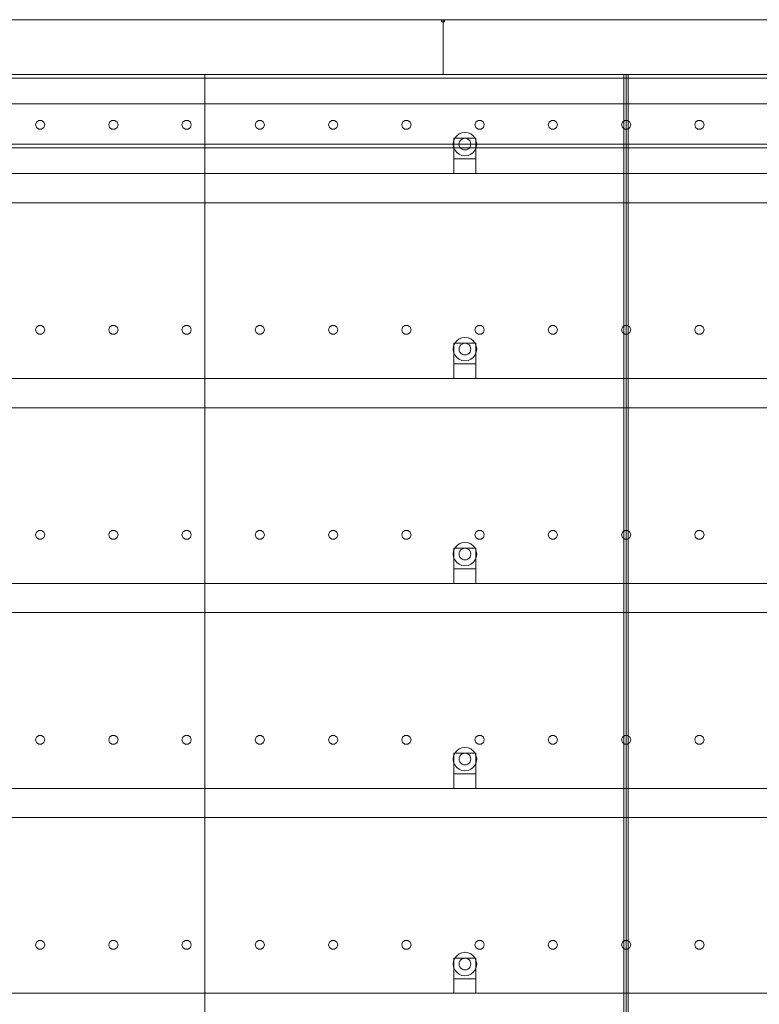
# Model space of a CAD drawing. Header units: millimetres. Extents: x -4738 to 65662, y -68080 to 6847.
# Tile 1017 of 1056: x 46633 to 47643, y 1655 to 3000. Entities that reach past the tile are written whole.
import ezdxf

# ---------------------------------------------------------------- set-up
doc = ezdxf.new("R2010")
doc.units = ezdxf.units.MM
doc.layers.add('lateral_secador', color=7, linetype='Continuous', lineweight=0)

msp = doc.modelspace()

# ---------------------------------------------------------------- linework, layer by layer
at = {"layer": 'lateral_secador'}
for p, q in [((46211.134, 3000), (47211.134, 3000)), ((47209.134, 3000), (47213.134, 3000)), ((47209.134, 3000), (47209.134, 2997)), ((47211.134, 2925), (47211.134, 3000)), ((47211.134, 3000), (48211.134, 3000)), ((47213.134, 2997), (47213.134, 3000)), ((47209.134, 2997), (47213.134, 2997)), ((40461.134, 2925), (60461.134, 2925)), ((40461.134, 2920), (60461.134, 2920)), ((46211.134, 2925), (47211.134, 2925)), ((46461.134, 2925), (46886.134, 2925)), ((46886.134, 0), (46886.134, 2925)), ((46886.134, 2925), (47461.134, 2925)), ((46886.134, 1400), (46886.134, 2925)), ((47211.134, 2925), (48211.134, 2925)), ((47458.134, 2925), (47464.134, 2925)), ((47458.134, 2925), (47458.134, 60)), ((47461.134, 0), (47461.134, 2925)), ((47461.134, 2925), (48461.134, 2925)), ((47464.134, 60), (47464.134, 2925)), ((40461.134, 2885), (60461.134, 2885)), ((46655.997, 2860.082), (46654.784, 2856.35)), ((46654.784, 2856.35), (46655.997, 2852.618)), ((46659.172, 2862.389), (46655.997, 2860.082)), ((46655.997, 2852.618), (46659.172, 2850.311)), ((46663.096, 2862.389), (46659.172, 2862.389)), ((46666.271, 2860.082), (46663.096, 2862.389)), ((46663.096, 2850.311), (46666.271, 2852.618)), ((46667.484, 2856.35), (46666.271, 2860.082)), ((46666.271, 2852.618), (46667.484, 2856.35)), ((46755.997, 2860.082), (46754.784, 2856.35)), ((46754.784, 2856.35), (46755.997, 2852.618)), ((46759.172, 2862.389), (46755.997, 2860.082)), ((46755.997, 2852.618), (46759.172, 2850.311)), ((46763.096, 2862.389), (46759.172, 2862.389)), ((46766.271, 2860.082), (46763.096, 2862.389)), ((46763.096, 2850.311), (46766.271, 2852.618)), ((46767.484, 2856.35), (46766.271, 2860.082)), ((46766.271, 2852.618), (46767.484, 2856.35)), ((46855.997, 2860.082), (46854.784, 2856.35)), ((46854.784, 2856.35), (46855.997, 2852.618)), ((46859.172, 2862.389), (46855.997, 2860.082)), ((46855.997, 2852.618), (46859.172, 2850.311)), ((46863.096, 2862.389), (46859.172, 2862.389)), ((46866.271, 2860.082), (46863.096, 2862.389)), ((46863.096, 2850.311), (46866.271, 2852.618)), ((46867.484, 2856.35), (46866.271, 2860.082)), ((46866.271, 2852.618), (46867.484, 2856.35)), ((46955.997, 2860.082), (46954.784, 2856.35)), ((46954.784, 2856.35), (46955.997, 2852.618)), ((46959.172, 2862.389), (46955.997, 2860.082)), ((46955.997, 2852.618), (46959.172, 2850.311)), ((46963.096, 2862.389), (46959.172, 2862.389)), ((46966.271, 2860.082), (46963.096, 2862.389)), ((46963.096, 2850.311), (46966.271, 2852.618)), ((46967.484, 2856.35), (46966.271, 2860.082)), ((46966.271, 2852.618), (46967.484, 2856.35)), ((47055.997, 2860.082), (47054.784, 2856.35)), ((47054.784, 2856.35), (47055.997, 2852.618)), ((47059.172, 2862.389), (47055.997, 2860.082)), ((47055.997, 2852.618), (47059.172, 2850.311)), ((47063.096, 2862.389), (47059.172, 2862.389)), ((47066.271, 2860.082), (47063.096, 2862.389)), ((47063.096, 2850.311), (47066.271, 2852.618)), ((47067.484, 2856.35), (47066.271, 2860.082)), ((47066.271, 2852.618), (47067.484, 2856.35)), ((47155.997, 2860.082), (47154.784, 2856.35)), ((47154.784, 2856.35), (47155.997, 2852.618)), ((47159.172, 2862.389), (47155.997, 2860.082)), ((47155.997, 2852.618), (47159.172, 2850.311)), ((47163.096, 2862.389), (47159.172, 2862.389)), ((47166.271, 2860.082), (47163.096, 2862.389)), ((47163.096, 2850.311), (47166.271, 2852.618)), ((47167.484, 2856.35), (47166.271, 2860.082)), ((47166.271, 2852.618), (47167.484, 2856.35)), ((47255.997, 2860.082), (47254.784, 2856.35)), ((47254.784, 2856.35), (47255.997, 2852.618)), ((47259.172, 2862.389), (47255.997, 2860.082)), ((47255.997, 2852.618), (47259.172, 2850.311)), ((47263.096, 2862.389), (47259.172, 2862.389)), ((47266.271, 2860.082), (47263.096, 2862.389)), ((47263.096, 2850.311), (47266.271, 2852.618)), ((47267.484, 2856.35), (47266.271, 2860.082)), ((47266.271, 2852.618), (47267.484, 2856.35)), ((47355.997, 2860.082), (47354.784, 2856.35)), ((47354.784, 2856.35), (47355.997, 2852.618)), ((47359.172, 2862.389), (47355.997, 2860.082)), ((47355.997, 2852.618), (47359.172, 2850.311)), ((47363.096, 2862.389), (47359.172, 2862.389)), ((47366.271, 2860.082), (47363.096, 2862.389)), ((47363.096, 2850.311), (47366.271, 2852.618)), ((47367.484, 2856.35), (47366.271, 2860.082)), ((47366.271, 2852.618), (47367.484, 2856.35)), ((47455.997, 2860.082), (47454.784, 2856.35)), ((47454.784, 2856.35), (47455.997, 2852.618)), ((47459.172, 2862.389), (47455.997, 2860.082)), ((47455.997, 2852.618), (47459.172, 2850.311)), ((47463.096, 2862.389), (47459.172, 2862.389)), ((47466.271, 2860.082), (47463.096, 2862.389)), ((47463.096, 2850.311), (47466.271, 2852.618)), ((47467.484, 2856.35), (47466.271, 2860.082)), ((47466.271, 2852.618), (47467.484, 2856.35)), ((47555.997, 2860.082), (47554.784, 2856.35)), ((47554.784, 2856.35), (47555.997, 2852.618)), ((47559.172, 2862.389), (47555.997, 2860.082)), ((47555.997, 2852.618), (47559.172, 2850.311)), ((47563.096, 2862.389), (47559.172, 2862.389)), ((47566.271, 2860.082), (47563.096, 2862.389)), ((47563.096, 2850.311), (47566.271, 2852.618)), ((47567.484, 2856.35), (47566.271, 2860.082)), ((47566.271, 2852.618), (47567.484, 2856.35)), ((46659.172, 2850.311), (46663.096, 2850.311)), ((46759.172, 2850.311), (46763.096, 2850.311)), ((46859.172, 2850.311), (46863.096, 2850.311)), ((46959.172, 2850.311), (46963.096, 2850.311)), ((47059.172, 2850.311), (47063.096, 2850.311)), ((47159.172, 2850.311), (47163.096, 2850.311)), ((47227.277, 2838), (47225.679, 2834.141)), ((47226.134, 2838), (47256.134, 2838)), ((47226.134, 2838), (47226.134, 2810)), ((47229.82, 2841.314), (47227.277, 2838)), ((47233.134, 2843.856), (47229.82, 2841.314)), ((47236.993, 2845.455), (47233.134, 2843.856)), ((47241.134, 2846), (47236.993, 2845.455)), ((47241.134, 2838), (47239.063, 2837.727)), ((47245.275, 2845.455), (47241.134, 2846)), ((47243.204, 2837.727), (47241.134, 2838)), ((47249.134, 2843.856), (47245.275, 2845.455)), ((47252.448, 2841.314), (47249.134, 2843.856)), ((47254.99, 2838), (47252.448, 2841.314)), ((47256.589, 2834.141), (47254.99, 2838)), ((47256.134, 2810), (47256.134, 2838)), ((47259.172, 2850.311), (47263.096, 2850.311)), ((47359.172, 2850.311), (47363.096, 2850.311)), ((47459.172, 2850.311), (47463.096, 2850.311)), ((47559.172, 2850.311), (47563.096, 2850.311)), ((40461.134, 2830), (60461.134, 2830)), ((40461.134, 2825), (60461.134, 2825)), ((47225.679, 2834.141), (47225.134, 2830)), ((47225.134, 2830), (47225.679, 2825.859)), ((47225.679, 2825.859), (47227.277, 2822)), ((47233.406, 2832.071), (47233.134, 2830)), ((47233.134, 2830), (47233.406, 2827.929)), ((47234.206, 2834), (47233.406, 2832.071)), ((47233.406, 2827.929), (47234.206, 2826)), ((47235.477, 2835.657), (47234.206, 2834)), ((47234.206, 2826), (47235.477, 2824.343)), ((47237.134, 2836.928), (47235.477, 2835.657)), ((47239.063, 2837.727), (47237.134, 2836.928)), ((47245.134, 2836.928), (47243.204, 2837.727)), ((47246.791, 2835.657), (47245.134, 2836.928)), ((47248.062, 2834), (47246.791, 2835.657)), ((47246.791, 2824.343), (47248.062, 2826)), ((47248.861, 2832.071), (47248.062, 2834)), ((47248.062, 2826), (47248.861, 2827.929)), ((47249.134, 2830), (47248.861, 2832.071)), ((47248.861, 2827.929), (47249.134, 2830)), ((47254.99, 2822), (47256.589, 2825.859)), ((47257.134, 2830), (47256.589, 2834.141)), ((47256.589, 2825.859), (47257.134, 2830)), ((47227.277, 2822), (47229.82, 2818.686)), ((47229.82, 2818.686), (47233.134, 2816.144)), ((47233.134, 2816.144), (47236.993, 2814.545)), ((47235.477, 2824.343), (47237.134, 2823.072)), ((47236.993, 2814.545), (47241.134, 2814)), ((47237.134, 2823.072), (47239.063, 2822.273)), ((47239.063, 2822.273), (47241.134, 2822)), ((47241.134, 2822), (47243.204, 2822.273)), ((47241.134, 2814), (47245.275, 2814.545)), ((47243.204, 2822.273), (47245.134, 2823.072)), ((47245.134, 2823.072), (47246.791, 2824.343)), ((47245.275, 2814.545), (47249.134, 2816.144)), ((47249.134, 2816.144), (47252.448, 2818.686)), ((47252.448, 2818.686), (47254.99, 2822)), ((47226.134, 2810), (47256.134, 2810)), ((47226.134, 2810), (47226.134, 2790)), ((47256.134, 2790), (47256.134, 2810)), ((40811.134, 2790), (60111.134, 2790)), ((47226.134, 2790), (47256.134, 2790)), ((40811.134, 2750), (60111.134, 2750)), ((46655.997, 2580.082), (46654.784, 2576.35)), ((46654.784, 2576.35), (46655.997, 2572.618)), ((46659.172, 2582.389), (46655.997, 2580.082)), ((46655.997, 2572.618), (46659.172, 2570.311)), ((46663.096, 2582.389), (46659.172, 2582.389)), ((46659.172, 2570.311), (46663.096, 2570.311)), ((46666.271, 2580.082), (46663.096, 2582.389)), ((46663.096, 2570.311), (46666.271, 2572.618)), ((46667.484, 2576.35), (46666.271, 2580.082)), ((46666.271, 2572.618), (46667.484, 2576.35)), ((46755.997, 2580.082), (46754.784, 2576.35)), ((46754.784, 2576.35), (46755.997, 2572.618)), ((46759.172, 2582.389), (46755.997, 2580.082)), ((46755.997, 2572.618), (46759.172, 2570.311)), ((46763.096, 2582.389), (46759.172, 2582.389)), ((46759.172, 2570.311), (46763.096, 2570.311)), ((46766.271, 2580.082), (46763.096, 2582.389)), ((46763.096, 2570.311), (46766.271, 2572.618)), ((46767.484, 2576.35), (46766.271, 2580.082)), ((46766.271, 2572.618), (46767.484, 2576.35)), ((46855.997, 2580.082), (46854.784, 2576.35)), ((46854.784, 2576.35), (46855.997, 2572.618)), ((46859.172, 2582.389), (46855.997, 2580.082)), ((46855.997, 2572.618), (46859.172, 2570.311)), ((46863.096, 2582.389), (46859.172, 2582.389)), ((46859.172, 2570.311), (46863.096, 2570.311)), ((46866.271, 2580.082), (46863.096, 2582.389)), ((46863.096, 2570.311), (46866.271, 2572.618)), ((46867.484, 2576.35), (46866.271, 2580.082)), ((46866.271, 2572.618), (46867.484, 2576.35)), ((46955.997, 2580.082), (46954.784, 2576.35)), ((46954.784, 2576.35), (46955.997, 2572.618)), ((46959.172, 2582.389), (46955.997, 2580.082)), ((46955.997, 2572.618), (46959.172, 2570.311)), ((46963.096, 2582.389), (46959.172, 2582.389)), ((46959.172, 2570.311), (46963.096, 2570.311)), ((46966.271, 2580.082), (46963.096, 2582.389)), ((46963.096, 2570.311), (46966.271, 2572.618)), ((46967.484, 2576.35), (46966.271, 2580.082)), ((46966.271, 2572.618), (46967.484, 2576.35)), ((47055.997, 2580.082), (47054.784, 2576.35)), ((47054.784, 2576.35), (47055.997, 2572.618)), ((47059.172, 2582.389), (47055.997, 2580.082)), ((47055.997, 2572.618), (47059.172, 2570.311)), ((47063.096, 2582.389), (47059.172, 2582.389)), ((47059.172, 2570.311), (47063.096, 2570.311)), ((47066.271, 2580.082), (47063.096, 2582.389)), ((47063.096, 2570.311), (47066.271, 2572.618)), ((47067.484, 2576.35), (47066.271, 2580.082)), ((47066.271, 2572.618), (47067.484, 2576.35)), ((47155.997, 2580.082), (47154.784, 2576.35)), ((47154.784, 2576.35), (47155.997, 2572.618)), ((47159.172, 2582.389), (47155.997, 2580.082)), ((47155.997, 2572.618), (47159.172, 2570.311)), ((47163.096, 2582.389), (47159.172, 2582.389)), ((47159.172, 2570.311), (47163.096, 2570.311)), ((47166.271, 2580.082), (47163.096, 2582.389)), ((47163.096, 2570.311), (47166.271, 2572.618)), ((47167.484, 2576.35), (47166.271, 2580.082)), ((47166.271, 2572.618), (47167.484, 2576.35)), ((47255.997, 2580.082), (47254.784, 2576.35)), ((47254.784, 2576.35), (47255.997, 2572.618)), ((47259.172, 2582.389), (47255.997, 2580.082)), ((47255.997, 2572.618), (47259.172, 2570.311)), ((47263.096, 2582.389), (47259.172, 2582.389)), ((47259.172, 2570.311), (47263.096, 2570.311)), ((47266.271, 2580.082), (47263.096, 2582.389)), ((47263.096, 2570.311), (47266.271, 2572.618)), ((47267.484, 2576.35), (47266.271, 2580.082)), ((47266.271, 2572.618), (47267.484, 2576.35)), ((47355.997, 2580.082), (47354.784, 2576.35)), ((47354.784, 2576.35), (47355.997, 2572.618)), ((47359.172, 2582.389), (47355.997, 2580.082)), ((47355.997, 2572.618), (47359.172, 2570.311)), ((47363.096, 2582.389), (47359.172, 2582.389)), ((47359.172, 2570.311), (47363.096, 2570.311)), ((47366.271, 2580.082), (47363.096, 2582.389)), ((47363.096, 2570.311), (47366.271, 2572.618)), ((47367.484, 2576.35), (47366.271, 2580.082)), ((47366.271, 2572.618), (47367.484, 2576.35)), ((47455.997, 2580.082), (47454.784, 2576.35)), ((47454.784, 2576.35), (47455.997, 2572.618)), ((47459.172, 2582.389), (47455.997, 2580.082)), ((47455.997, 2572.618), (47459.172, 2570.311)), ((47463.096, 2582.389), (47459.172, 2582.389)), ((47459.172, 2570.311), (47463.096, 2570.311)), ((47466.271, 2580.082), (47463.096, 2582.389)), ((47463.096, 2570.311), (47466.271, 2572.618)), ((47467.484, 2576.35), (47466.271, 2580.082)), ((47466.271, 2572.618), (47467.484, 2576.35)), ((47555.997, 2580.082), (47554.784, 2576.35)), ((47554.784, 2576.35), (47555.997, 2572.618)), ((47559.172, 2582.389), (47555.997, 2580.082)), ((47555.997, 2572.618), (47559.172, 2570.311)), ((47563.096, 2582.389), (47559.172, 2582.389)), ((47559.172, 2570.311), (47563.096, 2570.311)), ((47566.271, 2580.082), (47563.096, 2582.389)), ((47563.096, 2570.311), (47566.271, 2572.618)), ((47567.484, 2576.35), (47566.271, 2580.082)), ((47566.271, 2572.618), (47567.484, 2576.35)), ((47227.277, 2558), (47225.679, 2554.141)), ((47226.134, 2558), (47256.134, 2558)), ((47226.134, 2558), (47226.134, 2530)), ((47229.82, 2561.314), (47227.277, 2558)), ((47233.134, 2563.856), (47229.82, 2561.314)), ((47236.993, 2565.455), (47233.134, 2563.856)), ((47235.477, 2555.657), (47234.206, 2554)), ((47237.134, 2556.928), (47235.477, 2555.657)), ((47241.134, 2566), (47236.993, 2565.455)), ((47239.063, 2557.727), (47237.134, 2556.928)), ((47241.134, 2558), (47239.063, 2557.727)), ((47245.275, 2565.455), (47241.134, 2566)), ((47243.204, 2557.727), (47241.134, 2558)), ((47245.134, 2556.928), (47243.204, 2557.727)), ((47246.791, 2555.657), (47245.134, 2556.928)), ((47249.134, 2563.856), (47245.275, 2565.455)), ((47248.062, 2554), (47246.791, 2555.657)), ((47252.448, 2561.314), (47249.134, 2563.856)), ((47254.99, 2558), (47252.448, 2561.314)), ((47256.589, 2554.141), (47254.99, 2558)), ((47256.134, 2530), (47256.134, 2558)), ((47225.679, 2554.141), (47225.134, 2550)), ((47225.134, 2550), (47225.679, 2545.859)), ((47225.679, 2545.859), (47227.277, 2542)), ((47233.406, 2552.071), (47233.134, 2550)), ((47233.134, 2550), (47233.406, 2547.929)), ((47234.206, 2554), (47233.406, 2552.071)), ((47233.406, 2547.929), (47234.206, 2546)), ((47234.206, 2546), (47235.477, 2544.343)), ((47235.477, 2544.343), (47237.134, 2543.072)), ((47237.134, 2543.072), (47239.063, 2542.273)), ((47239.063, 2542.273), (47241.134, 2542)), ((47241.134, 2542), (47243.204, 2542.273)), ((47243.204, 2542.273), (47245.134, 2543.072)), ((47245.134, 2543.072), (47246.791, 2544.343)), ((47246.791, 2544.343), (47248.062, 2546)), ((47248.861, 2552.071), (47248.062, 2554)), ((47248.062, 2546), (47248.861, 2547.929)), ((47249.134, 2550), (47248.861, 2552.071)), ((47248.861, 2547.929), (47249.134, 2550)), ((47254.99, 2542), (47256.589, 2545.859)), ((47257.134, 2550), (47256.589, 2554.141)), ((47256.589, 2545.859), (47257.134, 2550)), ((47226.134, 2530), (47256.134, 2530)), ((47226.134, 2530), (47226.134, 2510)), ((47227.277, 2542), (47229.82, 2538.686)), ((47229.82, 2538.686), (47233.134, 2536.144)), ((47233.134, 2536.144), (47236.993, 2534.545)), ((47236.993, 2534.545), (47241.134, 2534)), ((47241.134, 2534), (47245.275, 2534.545)), ((47245.275, 2534.545), (47249.134, 2536.144)), ((47249.134, 2536.144), (47252.448, 2538.686)), ((47252.448, 2538.686), (47254.99, 2542)), ((47256.134, 2510), (47256.134, 2530)), ((40811.134, 2510), (60111.134, 2510)), ((47226.134, 2510), (47256.134, 2510)), ((40811.134, 2470), (60111.134, 2470)), ((46655.997, 2300.082), (46654.784, 2296.35)), ((46659.172, 2302.389), (46655.997, 2300.082)), ((46663.096, 2302.389), (46659.172, 2302.389)), ((46666.271, 2300.082), (46663.096, 2302.389)), ((46667.484, 2296.35), (46666.271, 2300.082)), ((46755.997, 2300.082), (46754.784, 2296.35)), ((46759.172, 2302.389), (46755.997, 2300.082)), ((46763.096, 2302.389), (46759.172, 2302.389)), ((46766.271, 2300.082), (46763.096, 2302.389)), ((46767.484, 2296.35), (46766.271, 2300.082)), ((46855.997, 2300.082), (46854.784, 2296.35)), ((46859.172, 2302.389), (46855.997, 2300.082)), ((46863.096, 2302.389), (46859.172, 2302.389)), ((46866.271, 2300.082), (46863.096, 2302.389)), ((46867.484, 2296.35), (46866.271, 2300.082)), ((46955.997, 2300.082), (46954.784, 2296.35)), ((46959.172, 2302.389), (46955.997, 2300.082)), ((46963.096, 2302.389), (46959.172, 2302.389)), ((46966.271, 2300.082), (46963.096, 2302.389)), ((46967.484, 2296.35), (46966.271, 2300.082)), ((47055.997, 2300.082), (47054.784, 2296.35)), ((47059.172, 2302.389), (47055.997, 2300.082)), ((47063.096, 2302.389), (47059.172, 2302.389)), ((47066.271, 2300.082), (47063.096, 2302.389)), ((47067.484, 2296.35), (47066.271, 2300.082)), ((47155.997, 2300.082), (47154.784, 2296.35)), ((47159.172, 2302.389), (47155.997, 2300.082)), ((47163.096, 2302.389), (47159.172, 2302.389)), ((47166.271, 2300.082), (47163.096, 2302.389)), ((47167.484, 2296.35), (47166.271, 2300.082)), ((47255.997, 2300.082), (47254.784, 2296.35)), ((47259.172, 2302.389), (47255.997, 2300.082)), ((47263.096, 2302.389), (47259.172, 2302.389)), ((47266.271, 2300.082), (47263.096, 2302.389)), ((47267.484, 2296.35), (47266.271, 2300.082)), ((47355.997, 2300.082), (47354.784, 2296.35)), ((47359.172, 2302.389), (47355.997, 2300.082)), ((47363.096, 2302.389), (47359.172, 2302.389)), ((47366.271, 2300.082), (47363.096, 2302.389)), ((47367.484, 2296.35), (47366.271, 2300.082)), ((47455.997, 2300.082), (47454.784, 2296.35)), ((47459.172, 2302.389), (47455.997, 2300.082)), ((47463.096, 2302.389), (47459.172, 2302.389)), ((47466.271, 2300.082), (47463.096, 2302.389)), ((47467.484, 2296.35), (47466.271, 2300.082)), ((47555.997, 2300.082), (47554.784, 2296.35)), ((47559.172, 2302.389), (47555.997, 2300.082)), ((47563.096, 2302.389), (47559.172, 2302.389)), ((47566.271, 2300.082), (47563.096, 2302.389)), ((47567.484, 2296.35), (47566.271, 2300.082)), ((46654.784, 2296.35), (46655.997, 2292.618)), ((46655.997, 2292.618), (46659.172, 2290.311)), ((46659.172, 2290.311), (46663.096, 2290.311)), ((46663.096, 2290.311), (46666.271, 2292.618)), ((46666.271, 2292.618), (46667.484, 2296.35)), ((46754.784, 2296.35), (46755.997, 2292.618)), ((46755.997, 2292.618), (46759.172, 2290.311)), ((46759.172, 2290.311), (46763.096, 2290.311)), ((46763.096, 2290.311), (46766.271, 2292.618)), ((46766.271, 2292.618), (46767.484, 2296.35)), ((46854.784, 2296.35), (46855.997, 2292.618)), ((46855.997, 2292.618), (46859.172, 2290.311)), ((46859.172, 2290.311), (46863.096, 2290.311)), ((46863.096, 2290.311), (46866.271, 2292.618)), ((46866.271, 2292.618), (46867.484, 2296.35)), ((46954.784, 2296.35), (46955.997, 2292.618)), ((46955.997, 2292.618), (46959.172, 2290.311)), ((46959.172, 2290.311), (46963.096, 2290.311)), ((46963.096, 2290.311), (46966.271, 2292.618)), ((46966.271, 2292.618), (46967.484, 2296.35)), ((47054.784, 2296.35), (47055.997, 2292.618)), ((47055.997, 2292.618), (47059.172, 2290.311)), ((47059.172, 2290.311), (47063.096, 2290.311)), ((47063.096, 2290.311), (47066.271, 2292.618)), ((47066.271, 2292.618), (47067.484, 2296.35)), ((47154.784, 2296.35), (47155.997, 2292.618)), ((47155.997, 2292.618), (47159.172, 2290.311)), ((47159.172, 2290.311), (47163.096, 2290.311)), ((47163.096, 2290.311), (47166.271, 2292.618)), ((47166.271, 2292.618), (47167.484, 2296.35)), ((47254.784, 2296.35), (47255.997, 2292.618)), ((47255.997, 2292.618), (47259.172, 2290.311)), ((47259.172, 2290.311), (47263.096, 2290.311)), ((47263.096, 2290.311), (47266.271, 2292.618)), ((47266.271, 2292.618), (47267.484, 2296.35)), ((47354.784, 2296.35), (47355.997, 2292.618)), ((47355.997, 2292.618), (47359.172, 2290.311)), ((47359.172, 2290.311), (47363.096, 2290.311)), ((47363.096, 2290.311), (47366.271, 2292.618)), ((47366.271, 2292.618), (47367.484, 2296.35)), ((47454.784, 2296.35), (47455.997, 2292.618)), ((47455.997, 2292.618), (47459.172, 2290.311)), ((47459.172, 2290.311), (47463.096, 2290.311)), ((47463.096, 2290.311), (47466.271, 2292.618)), ((47466.271, 2292.618), (47467.484, 2296.35)), ((47554.784, 2296.35), (47555.997, 2292.618)), ((47555.997, 2292.618), (47559.172, 2290.311)), ((47559.172, 2290.311), (47563.096, 2290.311)), ((47563.096, 2290.311), (47566.271, 2292.618)), ((47566.271, 2292.618), (47567.484, 2296.35)), ((47225.679, 2274.141), (47225.134, 2270)), ((47227.277, 2278), (47225.679, 2274.141)), ((47226.134, 2278), (47256.134, 2278)), ((47226.134, 2278), (47226.134, 2250)), ((47229.82, 2281.314), (47227.277, 2278)), ((47233.134, 2283.856), (47229.82, 2281.314)), ((47236.993, 2285.455), (47233.134, 2283.856)), ((47234.206, 2274), (47233.406, 2272.071)), ((47235.477, 2275.657), (47234.206, 2274)), ((47237.134, 2276.928), (47235.477, 2275.657)), ((47241.134, 2286), (47236.993, 2285.455)), ((47239.063, 2277.727), (47237.134, 2276.928)), ((47241.134, 2278), (47239.063, 2277.727)), ((47245.275, 2285.455), (47241.134, 2286)), ((47243.204, 2277.727), (47241.134, 2278)), ((47245.134, 2276.928), (47243.204, 2277.727)), ((47246.791, 2275.657), (47245.134, 2276.928)), ((47249.134, 2283.856), (47245.275, 2285.455)), ((47248.062, 2274), (47246.791, 2275.657)), ((47248.861, 2272.071), (47248.062, 2274)), ((47252.448, 2281.314), (47249.134, 2283.856)), ((47254.99, 2278), (47252.448, 2281.314)), ((47256.589, 2274.141), (47254.99, 2278)), ((47256.134, 2250), (47256.134, 2278)), ((47257.134, 2270), (47256.589, 2274.141)), ((47225.134, 2270), (47225.679, 2265.859)), ((47225.679, 2265.859), (47227.277, 2262)), ((47227.277, 2262), (47229.82, 2258.686)), ((47233.406, 2272.071), (47233.134, 2270)), ((47233.134, 2270), (47233.406, 2267.929)), ((47233.406, 2267.929), (47234.206, 2266)), ((47234.206, 2266), (47235.477, 2264.343)), ((47235.477, 2264.343), (47237.134, 2263.072)), ((47237.134, 2263.072), (47239.063, 2262.273)), ((47239.063, 2262.273), (47241.134, 2262)), ((47241.134, 2262), (47243.204, 2262.273)), ((47243.204, 2262.273), (47245.134, 2263.072)), ((47245.134, 2263.072), (47246.791, 2264.343)), ((47246.791, 2264.343), (47248.062, 2266)), ((47248.062, 2266), (47248.861, 2267.929)), ((47249.134, 2270), (47248.861, 2272.071)), ((47248.861, 2267.929), (47249.134, 2270)), ((47252.448, 2258.686), (47254.99, 2262)), ((47254.99, 2262), (47256.589, 2265.859)), ((47256.589, 2265.859), (47257.134, 2270)), ((47226.134, 2250), (47256.134, 2250)), ((47226.134, 2250), (47226.134, 2230)), ((47229.82, 2258.686), (47233.134, 2256.144)), ((47233.134, 2256.144), (47236.993, 2254.545)), ((47236.993, 2254.545), (47241.134, 2254)), ((47241.134, 2254), (47245.275, 2254.545)), ((47245.275, 2254.545), (47249.134, 2256.144)), ((47249.134, 2256.144), (47252.448, 2258.686)), ((47256.134, 2230), (47256.134, 2250)), ((40811.134, 2230), (60111.134, 2230)), ((47226.134, 2230), (47256.134, 2230)), ((40811.134, 2190), (60111.134, 2190)), ((46655.997, 2020.082), (46654.784, 2016.35)), ((46659.172, 2022.389), (46655.997, 2020.082)), ((46663.096, 2022.389), (46659.172, 2022.389)), ((46666.271, 2020.082), (46663.096, 2022.389)), ((46667.484, 2016.35), (46666.271, 2020.082)), ((46755.997, 2020.082), (46754.784, 2016.35)), ((46759.172, 2022.389), (46755.997, 2020.082)), ((46763.096, 2022.389), (46759.172, 2022.389)), ((46766.271, 2020.082), (46763.096, 2022.389)), ((46767.484, 2016.35), (46766.271, 2020.082)), ((46855.997, 2020.082), (46854.784, 2016.35)), ((46859.172, 2022.389), (46855.997, 2020.082)), ((46863.096, 2022.389), (46859.172, 2022.389)), ((46866.271, 2020.082), (46863.096, 2022.389)), ((46867.484, 2016.35), (46866.271, 2020.082)), ((46955.997, 2020.082), (46954.784, 2016.35)), ((46959.172, 2022.389), (46955.997, 2020.082)), ((46963.096, 2022.389), (46959.172, 2022.389)), ((46966.271, 2020.082), (46963.096, 2022.389)), ((46967.484, 2016.35), (46966.271, 2020.082)), ((47055.997, 2020.082), (47054.784, 2016.35)), ((47059.172, 2022.389), (47055.997, 2020.082)), ((47063.096, 2022.389), (47059.172, 2022.389)), ((47066.271, 2020.082), (47063.096, 2022.389)), ((47067.484, 2016.35), (47066.271, 2020.082)), ((47155.997, 2020.082), (47154.784, 2016.35)), ((47159.172, 2022.389), (47155.997, 2020.082)), ((47163.096, 2022.389), (47159.172, 2022.389)), ((47166.271, 2020.082), (47163.096, 2022.389)), ((47167.484, 2016.35), (47166.271, 2020.082)), ((47255.997, 2020.082), (47254.784, 2016.35)), ((47259.172, 2022.389), (47255.997, 2020.082)), ((47263.096, 2022.389), (47259.172, 2022.389)), ((47266.271, 2020.082), (47263.096, 2022.389)), ((47267.484, 2016.35), (47266.271, 2020.082)), ((47355.997, 2020.082), (47354.784, 2016.35)), ((47359.172, 2022.389), (47355.997, 2020.082)), ((47363.096, 2022.389), (47359.172, 2022.389)), ((47366.271, 2020.082), (47363.096, 2022.389)), ((47367.484, 2016.35), (47366.271, 2020.082)), ((47455.997, 2020.082), (47454.784, 2016.35)), ((47459.172, 2022.389), (47455.997, 2020.082)), ((47463.096, 2022.389), (47459.172, 2022.389)), ((47466.271, 2020.082), (47463.096, 2022.389)), ((47467.484, 2016.35), (47466.271, 2020.082)), ((47555.997, 2020.082), (47554.784, 2016.35)), ((47559.172, 2022.389), (47555.997, 2020.082)), ((47563.096, 2022.389), (47559.172, 2022.389)), ((47566.271, 2020.082), (47563.096, 2022.389)), ((47567.484, 2016.35), (47566.271, 2020.082)), ((46654.784, 2016.35), (46655.997, 2012.618)), ((46655.997, 2012.618), (46659.172, 2010.311)), ((46659.172, 2010.311), (46663.096, 2010.311)), ((46663.096, 2010.311), (46666.271, 2012.618)), ((46666.271, 2012.618), (46667.484, 2016.35)), ((46754.784, 2016.35), (46755.997, 2012.618)), ((46755.997, 2012.618), (46759.172, 2010.311)), ((46759.172, 2010.311), (46763.096, 2010.311)), ((46763.096, 2010.311), (46766.271, 2012.618)), ((46766.271, 2012.618), (46767.484, 2016.35)), ((46854.784, 2016.35), (46855.997, 2012.618)), ((46855.997, 2012.618), (46859.172, 2010.311)), ((46859.172, 2010.311), (46863.096, 2010.311)), ((46863.096, 2010.311), (46866.271, 2012.618)), ((46866.271, 2012.618), (46867.484, 2016.35)), ((46954.784, 2016.35), (46955.997, 2012.618)), ((46955.997, 2012.618), (46959.172, 2010.311)), ((46959.172, 2010.311), (46963.096, 2010.311)), ((46963.096, 2010.311), (46966.271, 2012.618)), ((46966.271, 2012.618), (46967.484, 2016.35)), ((47054.784, 2016.35), (47055.997, 2012.618)), ((47055.997, 2012.618), (47059.172, 2010.311)), ((47059.172, 2010.311), (47063.096, 2010.311)), ((47063.096, 2010.311), (47066.271, 2012.618)), ((47066.271, 2012.618), (47067.484, 2016.35)), ((47154.784, 2016.35), (47155.997, 2012.618)), ((47155.997, 2012.618), (47159.172, 2010.311)), ((47159.172, 2010.311), (47163.096, 2010.311)), ((47163.096, 2010.311), (47166.271, 2012.618)), ((47166.271, 2012.618), (47167.484, 2016.35)), ((47236.993, 2005.455), (47233.134, 2003.856)), ((47241.134, 2006), (47236.993, 2005.455)), ((47245.275, 2005.455), (47241.134, 2006)), ((47249.134, 2003.856), (47245.275, 2005.455)), ((47254.784, 2016.35), (47255.997, 2012.618)), ((47255.997, 2012.618), (47259.172, 2010.311)), ((47259.172, 2010.311), (47263.096, 2010.311)), ((47263.096, 2010.311), (47266.271, 2012.618)), ((47266.271, 2012.618), (47267.484, 2016.35)), ((47354.784, 2016.35), (47355.997, 2012.618)), ((47355.997, 2012.618), (47359.172, 2010.311)), ((47359.172, 2010.311), (47363.096, 2010.311)), ((47363.096, 2010.311), (47366.271, 2012.618)), ((47366.271, 2012.618), (47367.484, 2016.35)), ((47454.784, 2016.35), (47455.997, 2012.618)), ((47455.997, 2012.618), (47459.172, 2010.311)), ((47459.172, 2010.311), (47463.096, 2010.311)), ((47463.096, 2010.311), (47466.271, 2012.618)), ((47466.271, 2012.618), (47467.484, 2016.35)), ((47554.784, 2016.35), (47555.997, 2012.618)), ((47555.997, 2012.618), (47559.172, 2010.311)), ((47559.172, 2010.311), (47563.096, 2010.311)), ((47563.096, 2010.311), (47566.271, 2012.618)), ((47566.271, 2012.618), (47567.484, 2016.35)), ((47225.679, 1994.141), (47225.134, 1990)), ((47227.277, 1998), (47225.679, 1994.141)), ((47226.134, 1998), (47256.134, 1998)), ((47226.134, 1998), (47226.134, 1970)), ((47229.82, 2001.314), (47227.277, 1998)), ((47233.134, 2003.856), (47229.82, 2001.314)), ((47233.406, 1992.071), (47233.134, 1990)), ((47234.206, 1994), (47233.406, 1992.071)), ((47235.477, 1995.657), (47234.206, 1994)), ((47237.134, 1996.928), (47235.477, 1995.657)), ((47239.063, 1997.727), (47237.134, 1996.928)), ((47241.134, 1998), (47239.063, 1997.727)), ((47243.204, 1997.727), (47241.134, 1998)), ((47245.134, 1996.928), (47243.204, 1997.727)), ((47246.791, 1995.657), (47245.134, 1996.928)), ((47248.062, 1994), (47246.791, 1995.657)), ((47248.861, 1992.071), (47248.062, 1994)), ((47249.134, 1990), (47248.861, 1992.071)), ((47252.448, 2001.314), (47249.134, 2003.856)), ((47254.99, 1998), (47252.448, 2001.314)), ((47256.589, 1994.141), (47254.99, 1998)), ((47256.134, 1970), (47256.134, 1998)), ((47257.134, 1990), (47256.589, 1994.141)), ((47225.134, 1990), (47225.679, 1985.859)), ((47225.679, 1985.859), (47227.277, 1982)), ((47227.277, 1982), (47229.82, 1978.686)), ((47229.82, 1978.686), (47233.134, 1976.144)), ((47233.134, 1990), (47233.406, 1987.929)), ((47233.406, 1987.929), (47234.206, 1986)), ((47234.206, 1986), (47235.477, 1984.343)), ((47235.477, 1984.343), (47237.134, 1983.072)), ((47237.134, 1983.072), (47239.063, 1982.273)), ((47239.063, 1982.273), (47241.134, 1982)), ((47241.134, 1982), (47243.204, 1982.273)), ((47243.204, 1982.273), (47245.134, 1983.072)), ((47245.134, 1983.072), (47246.791, 1984.343)), ((47246.791, 1984.343), (47248.062, 1986)), ((47248.062, 1986), (47248.861, 1987.929)), ((47248.861, 1987.929), (47249.134, 1990)), ((47249.134, 1976.144), (47252.448, 1978.686)), ((47252.448, 1978.686), (47254.99, 1982)), ((47254.99, 1982), (47256.589, 1985.859)), ((47256.589, 1985.859), (47257.134, 1990)), ((47226.134, 1970), (47256.134, 1970)), ((47226.134, 1970), (47226.134, 1950)), ((47233.134, 1976.144), (47236.993, 1974.545)), ((47236.993, 1974.545), (47241.134, 1974)), ((47241.134, 1974), (47245.275, 1974.545)), ((47245.275, 1974.545), (47249.134, 1976.144)), ((47256.134, 1950), (47256.134, 1970)), ((40811.134, 1950), (60111.134, 1950)), ((47226.134, 1950), (47256.134, 1950)), ((40811.134, 1910), (60111.134, 1910)), ((46655.997, 1740.082), (46654.784, 1736.35)), ((46654.784, 1736.35), (46655.997, 1732.618)), ((46659.172, 1742.389), (46655.997, 1740.082)), ((46663.096, 1742.389), (46659.172, 1742.389)), ((46666.271, 1740.082), (46663.096, 1742.389)), ((46667.484, 1736.35), (46666.271, 1740.082)), ((46666.271, 1732.618), (46667.484, 1736.35)), ((46755.997, 1740.082), (46754.784, 1736.35)), ((46754.784, 1736.35), (46755.997, 1732.618)), ((46759.172, 1742.389), (46755.997, 1740.082)), ((46763.096, 1742.389), (46759.172, 1742.389)), ((46766.271, 1740.082), (46763.096, 1742.389)), ((46767.484, 1736.35), (46766.271, 1740.082)), ((46766.271, 1732.618), (46767.484, 1736.35)), ((46855.997, 1740.082), (46854.784, 1736.35)), ((46854.784, 1736.35), (46855.997, 1732.618)), ((46859.172, 1742.389), (46855.997, 1740.082)), ((46863.096, 1742.389), (46859.172, 1742.389)), ((46866.271, 1740.082), (46863.096, 1742.389)), ((46867.484, 1736.35), (46866.271, 1740.082)), ((46866.271, 1732.618), (46867.484, 1736.35)), ((46955.997, 1740.082), (46954.784, 1736.35)), ((46954.784, 1736.35), (46955.997, 1732.618)), ((46959.172, 1742.389), (46955.997, 1740.082)), ((46963.096, 1742.389), (46959.172, 1742.389)), ((46966.271, 1740.082), (46963.096, 1742.389)), ((46967.484, 1736.35), (46966.271, 1740.082)), ((46966.271, 1732.618), (46967.484, 1736.35)), ((47055.997, 1740.082), (47054.784, 1736.35)), ((47054.784, 1736.35), (47055.997, 1732.618)), ((47059.172, 1742.389), (47055.997, 1740.082)), ((47063.096, 1742.389), (47059.172, 1742.389)), ((47066.271, 1740.082), (47063.096, 1742.389)), ((47067.484, 1736.35), (47066.271, 1740.082)), ((47066.271, 1732.618), (47067.484, 1736.35)), ((47155.997, 1740.082), (47154.784, 1736.35)), ((47154.784, 1736.35), (47155.997, 1732.618)), ((47159.172, 1742.389), (47155.997, 1740.082)), ((47163.096, 1742.389), (47159.172, 1742.389)), ((47166.271, 1740.082), (47163.096, 1742.389)), ((47167.484, 1736.35), (47166.271, 1740.082)), ((47166.271, 1732.618), (47167.484, 1736.35)), ((47255.997, 1740.082), (47254.784, 1736.35)), ((47254.784, 1736.35), (47255.997, 1732.618)), ((47259.172, 1742.389), (47255.997, 1740.082)), ((47263.096, 1742.389), (47259.172, 1742.389)), ((47266.271, 1740.082), (47263.096, 1742.389)), ((47267.484, 1736.35), (47266.271, 1740.082)), ((47266.271, 1732.618), (47267.484, 1736.35)), ((47355.997, 1740.082), (47354.784, 1736.35)), ((47354.784, 1736.35), (47355.997, 1732.618)), ((47359.172, 1742.389), (47355.997, 1740.082)), ((47363.096, 1742.389), (47359.172, 1742.389)), ((47366.271, 1740.082), (47363.096, 1742.389)), ((47367.484, 1736.35), (47366.271, 1740.082)), ((47366.271, 1732.618), (47367.484, 1736.35)), ((47455.997, 1740.082), (47454.784, 1736.35)), ((47454.784, 1736.35), (47455.997, 1732.618)), ((47459.172, 1742.389), (47455.997, 1740.082)), ((47463.096, 1742.389), (47459.172, 1742.389)), ((47466.271, 1740.082), (47463.096, 1742.389)), ((47467.484, 1736.35), (47466.271, 1740.082)), ((47466.271, 1732.618), (47467.484, 1736.35)), ((47555.997, 1740.082), (47554.784, 1736.35)), ((47554.784, 1736.35), (47555.997, 1732.618)), ((47559.172, 1742.389), (47555.997, 1740.082)), ((47563.096, 1742.389), (47559.172, 1742.389)), ((47566.271, 1740.082), (47563.096, 1742.389)), ((47567.484, 1736.35), (47566.271, 1740.082)), ((47566.271, 1732.618), (47567.484, 1736.35)), ((46655.997, 1732.618), (46659.172, 1730.311)), ((46659.172, 1730.311), (46663.096, 1730.311)), ((46663.096, 1730.311), (46666.271, 1732.618)), ((46755.997, 1732.618), (46759.172, 1730.311)), ((46759.172, 1730.311), (46763.096, 1730.311)), ((46763.096, 1730.311), (46766.271, 1732.618)), ((46855.997, 1732.618), (46859.172, 1730.311)), ((46859.172, 1730.311), (46863.096, 1730.311)), ((46863.096, 1730.311), (46866.271, 1732.618)), ((46955.997, 1732.618), (46959.172, 1730.311)), ((46959.172, 1730.311), (46963.096, 1730.311)), ((46963.096, 1730.311), (46966.271, 1732.618)), ((47055.997, 1732.618), (47059.172, 1730.311)), ((47059.172, 1730.311), (47063.096, 1730.311)), ((47063.096, 1730.311), (47066.271, 1732.618)), ((47155.997, 1732.618), (47159.172, 1730.311)), ((47159.172, 1730.311), (47163.096, 1730.311)), ((47163.096, 1730.311), (47166.271, 1732.618)), ((47233.134, 1723.856), (47229.82, 1721.314)), ((47236.993, 1725.455), (47233.134, 1723.856)), ((47241.134, 1726), (47236.993, 1725.455)), ((47245.275, 1725.455), (47241.134, 1726)), ((47249.134, 1723.856), (47245.275, 1725.455)), ((47252.448, 1721.314), (47249.134, 1723.856)), ((47255.997, 1732.618), (47259.172, 1730.311)), ((47259.172, 1730.311), (47263.096, 1730.311)), ((47263.096, 1730.311), (47266.271, 1732.618)), ((47355.997, 1732.618), (47359.172, 1730.311)), ((47359.172, 1730.311), (47363.096, 1730.311)), ((47363.096, 1730.311), (47366.271, 1732.618)), ((47455.997, 1732.618), (47459.172, 1730.311)), ((47459.172, 1730.311), (47463.096, 1730.311)), ((47463.096, 1730.311), (47466.271, 1732.618)), ((47555.997, 1732.618), (47559.172, 1730.311)), ((47559.172, 1730.311), (47563.096, 1730.311)), ((47563.096, 1730.311), (47566.271, 1732.618)), ((47225.679, 1714.141), (47225.134, 1710)), ((47225.134, 1710), (47225.679, 1705.859)), ((47227.277, 1718), (47225.679, 1714.141)), ((47226.134, 1718), (47256.134, 1718)), ((47226.134, 1718), (47226.134, 1690)), ((47229.82, 1721.314), (47227.277, 1718)), ((47233.406, 1712.071), (47233.134, 1710)), ((47233.134, 1710), (47233.406, 1707.929)), ((47234.206, 1714), (47233.406, 1712.071)), ((47235.477, 1715.657), (47234.206, 1714)), ((47237.134, 1716.928), (47235.477, 1715.657)), ((47239.063, 1717.727), (47237.134, 1716.928)), ((47241.134, 1718), (47239.063, 1717.727)), ((47243.204, 1717.727), (47241.134, 1718)), ((47245.134, 1716.928), (47243.204, 1717.727)), ((47246.791, 1715.657), (47245.134, 1716.928)), ((47248.062, 1714), (47246.791, 1715.657)), ((47248.861, 1712.071), (47248.062, 1714)), ((47249.134, 1710), (47248.861, 1712.071)), ((47248.861, 1707.929), (47249.134, 1710)), ((47254.99, 1718), (47252.448, 1721.314)), ((47256.589, 1714.141), (47254.99, 1718)), ((47256.134, 1690), (47256.134, 1718)), ((47257.134, 1710), (47256.589, 1714.141)), ((47256.589, 1705.859), (47257.134, 1710)), ((47225.679, 1705.859), (47227.277, 1702)), ((47227.277, 1702), (47229.82, 1698.686)), ((47229.82, 1698.686), (47233.134, 1696.144)), ((47233.134, 1696.144), (47236.993, 1694.545)), ((47233.406, 1707.929), (47234.206, 1706)), ((47234.206, 1706), (47235.477, 1704.343)), ((47235.477, 1704.343), (47237.134, 1703.072)), ((47237.134, 1703.072), (47239.063, 1702.273)), ((47239.063, 1702.273), (47241.134, 1702)), ((47241.134, 1702), (47243.204, 1702.273)), ((47243.204, 1702.273), (47245.134, 1703.072)), ((47245.134, 1703.072), (47246.791, 1704.343)), ((47245.275, 1694.545), (47249.134, 1696.144)), ((47246.791, 1704.343), (47248.062, 1706)), ((47248.062, 1706), (47248.861, 1707.929)), ((47249.134, 1696.144), (47252.448, 1698.686)), ((47252.448, 1698.686), (47254.99, 1702)), ((47254.99, 1702), (47256.589, 1705.859)), ((47226.134, 1690), (47256.134, 1690)), ((47226.134, 1690), (47226.134, 1670)), ((47236.993, 1694.545), (47241.134, 1694)), ((47241.134, 1694), (47245.275, 1694.545)), ((47256.134, 1670), (47256.134, 1690)), ((40811.134, 1670), (60111.134, 1670)), ((47226.134, 1670), (47256.134, 1670))]:
    msp.add_line(p, q, dxfattribs=at)

doc.saveas('drawing.dxf')
